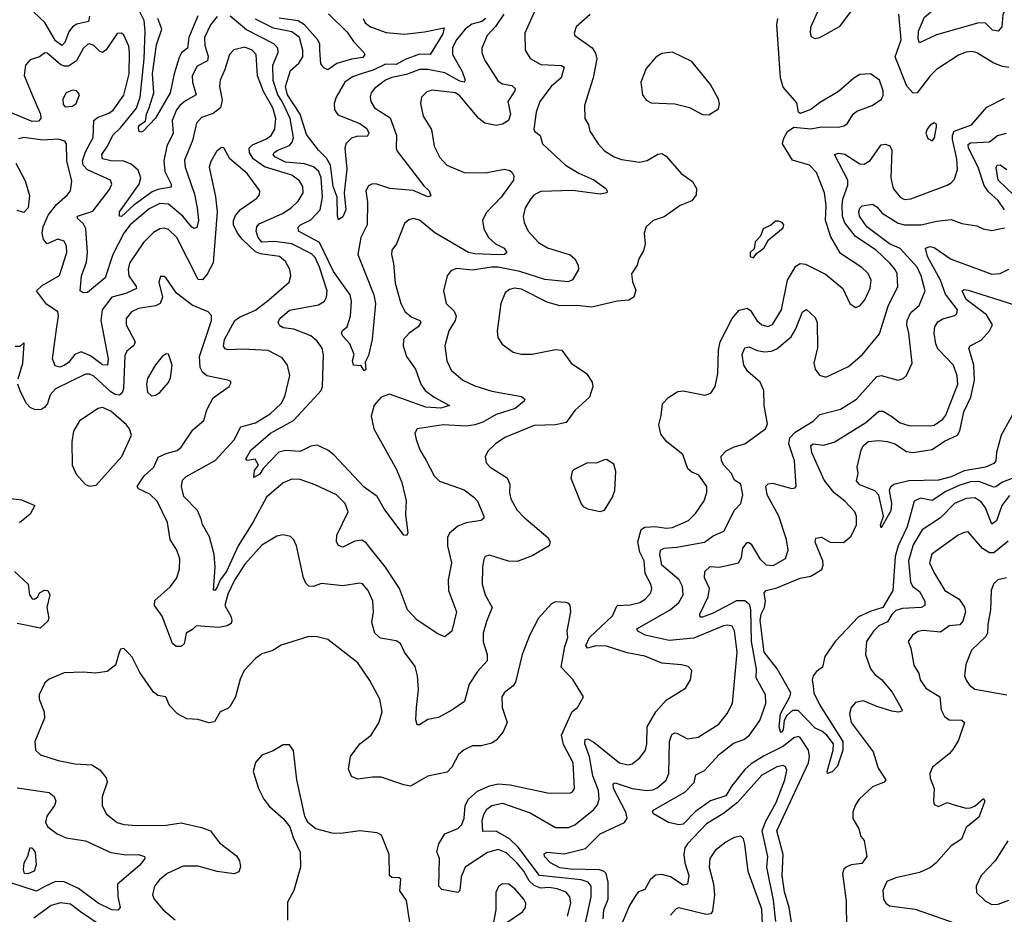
# Model space of a CAD drawing. Extents: x 1443846 to 1577407, y 839182 to 927291.
# Tile 462 of 535: x 1550346 to 1554974, y 905463 to 909669. Entities that reach past the tile are written whole.
import ezdxf

# ---------------------------------------------------------------- set-up
doc = ezdxf.new("R2010")
doc.units = 0

msp = doc.modelspace()

# ---------------------------------------------------------------- linework, layer by layer
at = {"layer": '0CON20XD'}
for points in [[(1554977.7, 909715), (1554968, 909692), (1554962.4, 909635), (1554945, 909615.8), (1554919.3, 909619.3), (1554885, 909651.9), (1554855, 909654.8), (1554655, 909597.8), (1554575, 909560.8), (1554568.6, 909578.6), (1554571.4, 909615), (1554598.5, 909681.5), (1554637.1, 909712.9), (1554680.4, 909765), (1554755, 909798.6), (1554799.1, 909855), (1554839.6, 909915), (1554860.2, 910005), (1554885.9, 910044.1), (1554925, 910062.6), (1554985, 910055.9)], [(1553026.8, 909693.2), (1552962, 909635), (1552952, 909605), (1552956.2, 909595), (1553037.2, 909537.2), (1553052.1, 909512.1), (1553058.5, 909485), (1553042.1, 909395), (1553000.5, 909265), (1553002.9, 909205), (1553019.2, 909175), (1553025.7, 909145), (1553064.7, 909084.7), (1553095, 909052.9), (1553140, 909025), (1553175, 909011.5), (1553258.7, 908998.7), (1553295, 909007.3), (1553345, 909036.7), (1553365, 909039.4), (1553385, 909026.9), (1553455.4, 908945.4), (1553508.9, 908908.9), (1553526.9, 908875), (1553525.6, 908845), (1553505, 908818.1), (1553450, 908795), (1553375, 908741.9), (1553323.3, 908725), (1553291.2, 908695), (1553282, 908665), (1553285.8, 908615), (1553278.3, 908581.7), (1553256.2, 908545), (1553249.2, 908515), (1553221.9, 908475), (1553227.3, 908437.3), (1553242.3, 908397.7), (1553232.5, 908365), (1553209.8, 908350.2), (1553155, 908345.4), (1553035, 908317.9), (1552965, 908326), (1552885, 908324.5), (1552825, 908340.9), (1552705, 908402.2), (1552672.6, 908407.4), (1552648.7, 908401.3), (1552628, 908385), (1552607.1, 908335), (1552590, 908205), (1552594.2, 908175), (1552613.2, 908143.2), (1552665, 908106), (1552705, 908095.8), (1552755, 908097.1), (1552865, 908117.8), (1552895, 908115.7), (1552937.5, 908055), (1553010.6, 908005), (1553037.1, 907965), (1553040.6, 907945), (1553025, 907894), (1552955, 907832), (1552915, 907775.7), (1552865, 907764.7), (1552765, 907760.8), (1552626, 907705), (1552582, 907675), (1552548.3, 907641.7), (1552534.3, 907615), (1552539.2, 907585), (1552558, 907565), (1552636.7, 907515), (1552650, 907485), (1552649.1, 907445), (1552655, 907416.2), (1552683.5, 907365), (1552715, 907330), (1552829.2, 907235), (1552839.2, 907215), (1552834.4, 907195.6), (1552755, 907148), (1552685, 907122.4), (1552644.2, 907124.2), (1552555, 907151.4), (1552534.4, 907145.6), (1552527, 907133), (1552521.9, 907095), (1552520.6, 907015), (1552533.3, 906965), (1552566.7, 906905), (1552539.9, 906840.1), (1552525.4, 906785), (1552524.7, 906744.7), (1552543.3, 906685), (1552543.8, 906655), (1552498.7, 906605), (1552459.2, 906545), (1552436.4, 906463.6), (1552377.8, 906422.2), (1552315, 906388.1), (1552265, 906379.2), (1552225, 906354), (1552215, 906353.8), (1552207.6, 906377.6), (1552211.5, 906435), (1552220.5, 906519.5), (1552215.8, 906585), (1552205, 906628.6), (1552155, 906696), (1552136.7, 906736.7), (1552115, 906748.9), (1552041.7, 906761.7), (1552015.5, 906785), (1552000.8, 906835), (1552009.1, 906885), (1552006.4, 906935), (1551984, 906985), (1551957.5, 907017.5), (1551945, 907020), (1551865, 907006.9), (1551765, 907018.8), (1551725, 907003.6), (1551705, 907005.6), (1551690.7, 907020.7), (1551680.9, 907045), (1551647.8, 907195), (1551635, 907223.8), (1551618.7, 907238.7), (1551585, 907247.1), (1551555, 907241.4), (1551485, 907198.9), (1551405, 907108.8), (1551356.5, 907033.5), (1551325, 906968.2), (1551310.8, 906915), (1551338.9, 906865), (1551343.8, 906845), (1551339.6, 906830.4), (1551320.7, 906819.3), (1551281.9, 906811.9), (1551175, 906818.9), (1551158.7, 906801.4), (1551128.7, 906785), (1551119.1, 906735), (1551105, 906722.5), (1551082.4, 906722.4), (1551065, 906735.8), (1551016.2, 906865), (1550979.4, 906915), (1550980.8, 906939.2), (1551055.4, 907005), (1551085.4, 907045), (1551097.9, 907087.9), (1551098.2, 907135), (1551085.5, 907175), (1551053.2, 907225), (1551040.4, 907305), (1550991.8, 907405), (1550958.6, 907438.6), (1550905, 907463.1), (1550898.5, 907475), (1550930.6, 907525), (1550977.1, 907565), (1550997.8, 907612.3), (1551035, 907630.3), (1551086.7, 907643.2), (1551105, 907658.6), (1551159.8, 907740.2), (1551212, 907785), (1551225.5, 907835), (1551255, 907890.8), (1551330, 907945), (1551339.3, 907960.7), (1551338, 907968), (1551323.8, 907973.8), (1551225, 907995.3), (1551205, 908011.2), (1551194.5, 908034.5), (1551191.6, 908085), (1551247.3, 908255), (1551247.8, 908277.8), (1551232, 908295), (1551157.3, 908327.3), (1551082.7, 908382.7), (1551035, 908454), (1551025, 908462), (1551008.3, 908461.7), (1550999.4, 908435), (1551017.1, 908365), (1551006.5, 908335), (1550985, 908324.3), (1550905, 908310.9), (1550872.2, 908295), (1550846.2, 908265), (1550846.2, 908235), (1550888.2, 908155), (1550882.8, 908137.2), (1550865, 908123.7), (1550849, 908111), (1550840.3, 908089.7), (1550834.8, 907935), (1550827.5, 907915), (1550815.5, 907904.5), (1550795, 907906.8), (1550775, 907919.5), (1550695, 907992.9), (1550675, 908002.5), (1550655, 908002.4), (1550515, 907933.9), (1550488.7, 907905), (1550476.8, 907865), (1550465, 907847.3), (1550445, 907835.3), (1550415, 907836.1), (1550395, 907845.3), (1550378.9, 907865), (1550349.3, 907919.3), (1550338.1, 907955)], [(1550673.8, 909685), (1550668.9, 909661.1), (1550615, 909647.6), (1550594.5, 909635.5), (1550577.6, 909612.4), (1550559, 909561), (1550545, 909547.9), (1550515, 909569.4), (1550465, 909655.3), (1550412.9, 909705)], [(1551275, 909684.7), (1551243.3, 909645), (1551215.3, 909585), (1551217, 909547), (1551232.4, 909497.6), (1551229, 909475), (1551179.7, 909450.3), (1551156.3, 909405), (1551157.8, 909375), (1551175.3, 909315), (1551125, 909288), (1551098.4, 909265), (1551083.5, 909245), (1551063.3, 909195), (1551067.5, 909135), (1551037.5, 909075), (1551023.4, 909005), (1551027.8, 908955), (1551057.9, 908895), (1551057.9, 908882.1), (1550995, 908871.1), (1550969.6, 908860.4), (1550882.9, 908797.1), (1550825, 908743.9), (1550815.6, 908745.6), (1550815, 908765.6), (1550907.9, 908895), (1550914.8, 908925), (1550902.3, 908962.3), (1550870.1, 908990.1), (1550835, 909003.7), (1550775, 909005.2), (1550735, 909015.6), (1550732.5, 909035), (1550759.6, 909075), (1550783.5, 909126.5), (1550819.6, 909160.4), (1550895, 909253.5), (1550912.3, 909305), (1550931.2, 909485), (1550935.8, 909615), (1550930.7, 909665), (1550906.7, 909715)], [(1551182.8, 909687.2), (1551140.6, 909585), (1551134.8, 909535.2), (1551107.2, 909512.8), (1551095, 909490.9), (1551071.5, 909415), (1551052.8, 909325), (1550985, 909206.7), (1550926.7, 909145), (1550915, 909140.7), (1550905.4, 909145.4), (1550904.8, 909165), (1550911.6, 909175), (1550937.9, 909192.1), (1550942.7, 909225), (1550955, 909253.9), (1550977, 909325), (1550970, 909415), (1550989.8, 909550.2), (1551014.8, 909625), (1550996, 909675)], [(1551655, 908693.8), (1551666.7, 908705), (1551715, 908727.8), (1551758.9, 908775), (1551769.4, 908835), (1551763.3, 908925), (1551752.5, 908955), (1551727, 908977), (1551685, 908991.1), (1551595, 908999.9), (1551545, 909024), (1551538.2, 909035), (1551542.7, 909045), (1551558.8, 909055), (1551615, 909077.2), (1551627, 909093), (1551632.8, 909115), (1551617.6, 909205), (1551580.6, 909285), (1551559.8, 909315), (1551537.3, 909382.7), (1551536.4, 909455), (1551561.6, 909515), (1551559.6, 909535), (1551540.4, 909555), (1551411.5, 909621.5), (1551335, 909685.7)], [(1551797, 909697), (1551885, 909610.6), (1551915.7, 909565.7), (1551964.2, 909515), (1551968.6, 909505), (1551959.2, 909490.8), (1551905, 909483.3), (1551836.7, 909463.3), (1551795, 909432.5), (1551775, 909443.3), (1551761.4, 909461.4), (1551757.5, 909525), (1551756.8, 909555), (1551746.2, 909576.2), (1551685.1, 909645.1), (1551654.4, 909664.4), (1551565, 909676.5)], [(1552622.4, 909695), (1552583.1, 909636.9), (1552542.7, 909595), (1552518.9, 909535), (1552518.9, 909515), (1552530.5, 909480.5), (1552595, 909380), (1552615, 909366.9), (1552659.5, 909359.5), (1552674.4, 909345), (1552673.8, 909335), (1552640.8, 909285), (1552652.5, 909225), (1552643.8, 909195), (1552615, 909177.1), (1552585, 909170.8), (1552533, 909183), (1552505, 909203.8), (1552415, 909311.4), (1552395, 909325.6), (1552285, 909337.3), (1552260.5, 909329.5), (1552234.3, 909305), (1552230, 909275), (1552242.1, 909215), (1552282, 909152), (1552294.5, 909075), (1552320.9, 909020.9)], [(1552773.8, 909725), (1552721.2, 909605), (1552721.5, 909525), (1552746.1, 909486.1), (1552795, 909458), (1552893.4, 909453.4), (1552905.4, 909445.4), (1552891.2, 909395), (1552843.8, 909355), (1552791.2, 909285), (1552773.8, 909235), (1552762.2, 909155), (1552765.7, 909145), (1552792.5, 909125), (1552802.9, 909085), (1552911.8, 908985), (1552975, 908947.9), (1553045, 908916.4), (1553100.6, 908875), (1553108.1, 908865), (1553106, 908855), (1553075, 908849.1), (1552945, 908865.7), (1552795, 908860.9), (1552765, 908845.4), (1552746.4, 908825), (1552721.5, 908785), (1552713.4, 908743.4), (1552718.1, 908715), (1552735.6, 908675), (1552785, 908621.1), (1552826.6, 908596.6), (1552933, 908563), (1552955.5, 908545), (1552970.6, 908515), (1552972.9, 908495), (1552944.6, 908445.4), (1552923.7, 908436.3), (1552815, 908448.3), (1552697.3, 908485), (1552594.8, 908505.2), (1552564.3, 908505.7), (1552475, 908491.1), (1552400.9, 908499.1)], [(1554264.8, 909725.2), (1554198.6, 909635), (1554105, 909583.5), (1554085, 909578.6), (1554068.5, 909588.5), (1554062.7, 909605), (1554065, 909633.3), (1554105.9, 909725)], [(1554995.6, 909444.4), (1554965, 909449.1), (1554924.7, 909464.7), (1554845, 909513.1), (1554825, 909518.9), (1554795, 909516.7), (1554758.3, 909501.7), (1554655.4, 909434.6), (1554625, 909404.3), (1554564.6, 909325.4), (1554545, 909323.6), (1554516.3, 909356.3), (1554461.1, 909495), (1554488.7, 909575), (1554478.8, 909695)], [(1551960, 909675), (1551970.4, 909655), (1551994.4, 909635), (1552068.5, 909608.5), (1552155, 909601.5), (1552248.2, 909611.8), (1552341.2, 909631.2), (1552335, 909602.5), (1552275.2, 909504.8), (1552225, 909506.7), (1552157.5, 909482.5), (1552115, 909459.1), (1552065, 909459.3), (1552008.1, 909431.9), (1551956.4, 909416.4), (1551910.2, 909399.8), (1551875, 909375.3), (1551833.7, 909305), (1551823.7, 909275), (1551825.4, 909245), (1551842.2, 909222.2), (1551945, 909180.2), (1551977.9, 909157.9), (1551987.1, 909135), (1551979.8, 909120.2), (1551935, 909120.8), (1551905, 909111.4), (1551878.6, 909085), (1551874.8, 909064.8), (1551883.5, 908966.5), (1551871.8, 908855), (1551878.4, 908775), (1551865, 908741.8), (1551845, 908728.6), (1551839.5, 908745), (1551837.9, 908835), (1551819, 908885), (1551807.7, 908985), (1551788, 909018), (1551750, 909055), (1551695, 909129.3), (1551663.8, 909225), (1551605.6, 909315), (1551596, 909355), (1551619.5, 909430.5), (1551658.4, 909465), (1551677.2, 909495), (1551677.6, 909525), (1551661.9, 909585), (1551625, 909612.4), (1551539.3, 909629.3), (1551455, 909670.9)], [(1552536.7, 909675), (1552519.1, 909660.9), (1552472.1, 909647.9), (1552440.3, 909625), (1552399.4, 909575), (1552381.1, 909538.9), (1552380.3, 909505), (1552426.4, 909425), (1552439.5, 909385), (1552435, 909376), (1552415, 909379.5), (1552345, 909418.4), (1552265, 909435.2), (1552225.2, 909435.2), (1552165, 909411.3), (1552095, 909398), (1552065, 909384.8), (1552013.2, 909345), (1551998.8, 909325), (1551993.9, 909306.1), (1551997.3, 909285), (1552014.5, 909255), (1552088, 909208), (1552116.7, 909125), (1552115.4, 909065), (1552120.6, 909050.6), (1552245, 908888.6), (1552271.2, 908865), (1552278.8, 908841.2), (1552265, 908836), (1552195.9, 908865.9), (1552085.6, 908875.6), (1552025, 908895.9), (1552005, 908896.9), (1551985, 908887.8), (1551973.1, 908865), (1551980.5, 908810.5), (1551980, 908705), (1551949.6, 908645), (1551935.3, 908565), (1552011.4, 908375), (1552018.6, 908335), (1552002.3, 908165), (1551985, 908090), (1551970.7, 908059.3), (1551972.5, 908025), (1551965, 908017.5), (1551951.2, 908041.2), (1551914.4, 908044.4), (1551910.6, 908065), (1551918.8, 908095), (1551897.8, 908145), (1551865, 908180.5), (1551859.2, 908195), (1551862.9, 908207.1), (1551885, 908224.4), (1551901.3, 908275), (1551905.6, 908345), (1551898.8, 908375), (1551821.3, 908485), (1551755, 908621.2), (1551657.3, 908675), (1551655, 908693.8)], [(1553522.5, 907347.5), (1553563.6, 907406.4), (1553575.5, 907445.5), (1553576.2, 907475), (1553538.2, 907528.2), (1553505, 907542.1), (1553487.2, 907557.2), (1553463.6, 907625), (1553387.5, 907685), (1553360.2, 907720.2), (1553350, 907765), (1553361.9, 907808.1), (1553367, 907863), (1553396.7, 907895), (1553438.9, 907921.1), (1553465, 907923.6), (1553566.1, 907903.9), (1553595, 907914), (1553615.6, 907945), (1553627.8, 908005), (1553631.1, 908115), (1553639.2, 908155), (1553695.3, 908265), (1553727.3, 908302.7), (1553765, 908312.2), (1553781.5, 908301.5), (1553810.4, 908255), (1553835, 908233.8), (1553863, 908227), (1553884.1, 908235.9), (1553926.4, 908305), (1553955.8, 908444.2), (1553995, 908510), (1554015, 908522.3), (1554039.5, 908519.5), (1554133.2, 908473.2), (1554215, 908405.8), (1554248, 908335), (1554275, 908315.8), (1554295, 908324.3), (1554318.7, 908351.3), (1554342.9, 908407.1), (1554348.5, 908445), (1554335, 908475.6), (1554305, 908504.4), (1554205, 908569.2), (1554158.8, 908648.8), (1554133.1, 908725), (1554136.7, 908795), (1554129.5, 908855), (1554090.9, 908950.9), (1554058, 908985), (1553978, 909008), (1553932.2, 909085), (1553938.1, 909111.9), (1553955, 909144), (1553985, 909164.2), (1554065, 909155.8), (1554115, 909165.8), (1554195, 909164.4), (1554220.5, 909169.5), (1554235, 909180), (1554264.3, 909225), (1554280.9, 909239.1), (1554353.8, 909265), (1554397.1, 909295), (1554405.4, 909314.6), (1554405.4, 909334.6), (1554386.9, 909385), (1554345, 909414.4), (1554295, 909410.8), (1554266.6, 909393.4), (1554195, 909331.2), (1554105, 909278.8), (1554065, 909246.7), (1554015, 909227.5), (1554007.5, 909235), (1553998.3, 909278.3), (1553935, 909352.5), (1553922.7, 909395), (1553904.4, 909645), (1553908.9, 909675)], [(1552320.9, 909020.9), (1552354.2, 908985), (1552435, 908951.3), (1552535, 908949.2), (1552625, 908966.9), (1552649.8, 908959.8), (1552660.3, 908950.3), (1552668.8, 908935), (1552667.5, 908915), (1552610, 908835), (1552538.8, 908761.2), (1552522.1, 908725), (1552527.5, 908685), (1552550, 908645), (1552581.9, 908615), (1552622.9, 908595), (1552635.7, 908574.3), (1552624.4, 908565.6), (1552596.3, 908563.7), (1552485, 908567.8), (1552455, 908574.2), (1552297.7, 908667.7), (1552225, 908727.3), (1552195, 908734.3), (1552175, 908727.5), (1552155, 908711.2), (1552116.9, 908615), (1552095.8, 908585), (1552093.1, 908565), (1552103.4, 908523.4), (1552110.5, 908430.5), (1552137.1, 908335), (1552158.2, 908295), (1552189.9, 908269.9), (1552226.9, 908255), (1552231.2, 908245), (1552219.1, 908225), (1552177.3, 908195), (1552150.9, 908165), (1552149.2, 908135), (1552163.9, 908085), (1552206.4, 908026.4), (1552232, 907955), (1552252.1, 907925), (1552293.8, 907893.8), (1552366, 907855), (1552325, 907842), (1552255, 907846.8), (1552085, 907907.8), (1552044.5, 907895), (1552012.8, 907857.2), (1551998.9, 907805), (1552010, 907745), (1552117.9, 907555), (1552143.1, 907493.1), (1552163, 907407), (1552159.4, 907345), (1552170.6, 907255), (1552165, 907244.2), (1552152, 907245), (1552060, 907370), (1552027, 907427), (1551965, 907471.5), (1551823.3, 907623.2), (1551795, 907645.5), (1551745, 907668.5), (1551715, 907664.7), (1551665, 907639.3), (1551595, 907643.5), (1551564.1, 907635.9), (1551490.4, 907559.6), (1551475, 907531.8), (1551446.7, 907516.7), (1551450.5, 907549.5), (1551469.2, 907575), (1551453.3, 907603.3), (1551415, 907597.1), (1551408.9, 907605), (1551432.7, 907645), (1551525, 907725.8), (1551633.8, 907785), (1551729.8, 907890.2), (1551762.7, 907925), (1551768.9, 907945), (1551774, 908094), (1551767.9, 908125), (1551745, 908157.3), (1551715, 908182.8), (1551635, 908213.9), (1551585, 908220), (1551569.3, 908229.3), (1551561.4, 908245), (1551568.6, 908265), (1551615, 908303.8), (1551751.2, 908328.8), (1551778.5, 908345), (1551788, 908365), (1551790.8, 908395), (1551755.5, 908505), (1551735, 908551.1), (1551717.7, 908567.7), (1551625, 908615.2), (1551543.5, 908626.5), (1551485, 908623.4), (1551467.4, 908645), (1551457.5, 908675), (1551460.4, 908695), (1551471.4, 908708.6), (1551581.7, 908758.3), (1551622.9, 908785), (1551655, 908815.4), (1551678.8, 908855), (1551676.9, 908885), (1551662.1, 908912.1), (1551625, 908938.2), (1551497.5, 908977.5), (1551444.3, 909014.3), (1551426, 909045), (1551425.3, 909065), (1551440.1, 909079.9), (1551503.4, 909106.6), (1551527.7, 909125), (1551545.3, 909155), (1551550.5, 909205), (1551536.3, 909255), (1551492.1, 909332.1), (1551463.5, 909405), (1551457.5, 909505), (1551439.6, 909525), (1551405, 909540.3), (1551352.2, 909527.8), (1551331.8, 909505), (1551310.6, 909435), (1551288, 909385), (1551285.9, 909355), (1551297.3, 909292.7), (1551290, 909255), (1551255, 909228.5), (1551201.3, 909208.7), (1551176.8, 909183.2), (1551158.5, 909101.5), (1551121.5, 909008.5), (1551123.5, 908975), (1551135.3, 908945), (1551168, 908848), (1551180.7, 908785), (1551186.7, 908725), (1551178, 908692), (1551165, 908687.1), (1551155, 908693.8), (1551113, 908745), (1551045, 908802.5), (1551005, 908804.8), (1550955, 908779.8), (1550865.9, 908705), (1550835, 908665.9), (1550784.6, 908565.4), (1550747.5, 908455), (1550665, 908387), (1550645, 908385.3), (1550630, 908395), (1550636.1, 908465), (1550660.6, 908529.4), (1550665.6, 908575), (1550657.6, 908685), (1550645, 908711.2), (1550617.8, 908735), (1550618.1, 908745), (1550690.4, 908769.6), (1550769, 908871), (1550780, 908895), (1550773.1, 908915), (1550665, 908962.9), (1550645.2, 908985), (1550640.6, 909005), (1550655, 909048.5), (1550691.5, 909115), (1550695.3, 909195), (1550711.2, 909208.8), (1550765, 909229.5), (1550785, 909243.4), (1550835.5, 909314.5), (1550860.6, 909415), (1550861.7, 909515), (1550858.4, 909545), (1550835, 909596.7), (1550825, 909606), (1550805, 909604), (1550752.1, 909527.9), (1550735, 909515.4), (1550721, 909521), (1550695, 909548), (1550675, 909555.4), (1550665, 909552.7), (1550645, 909533.3), (1550612.5, 909475), (1550575, 909451.2), (1550555, 909451), (1550538.7, 909458.7), (1550475, 909512.3), (1550465, 909513.3), (1550439.4, 909495), (1550395, 909480.6), (1550373.3, 909455), (1550366.7, 909406.7), (1550404.1, 909315), (1550444.3, 909225), (1550445.3, 909205), (1550435, 909192.2), (1550405, 909191.1), (1550295, 909235.6)], [(1553585, 909221.2), (1553630.5, 909249.5), (1553635.9, 909274.1), (1553630, 909295), (1553592.5, 909365), (1553505, 909472), (1553415, 909516), (1553365, 909510.8), (1553336.8, 909493.2), (1553290.3, 909439.7), (1553266, 909375), (1553274.2, 909315), (1553290.3, 909290.3), (1553315, 909277.5), (1553425, 909273.8), (1553495, 909256.2), (1553555, 909224), (1553585, 909221.2)], [(1550559.3, 909259.3), (1550595, 909262.5), (1550612, 909275), (1550627.8, 909315), (1550615, 909334.2), (1550595, 909338.2), (1550564.3, 909325), (1550549.2, 909295), (1550550.8, 909270.8), (1550559.3, 909259.3)], [(1553088.1, 905441.9), (1553092.4, 905485), (1553111.6, 905535), (1553111.5, 905615), (1553102.8, 905655), (1553093.6, 905665), (1553071.9, 905671.9), (1552935, 905674.9), (1552885, 905682.2), (1552841.2, 905705), (1552812.5, 905735), (1552812.1, 905747.9), (1552825, 905755.7), (1552905, 905747.2), (1553005, 905773.4), (1553075, 905842), (1553188.5, 905895), (1553201.5, 905915), (1553195, 905942.9), (1553137.8, 906055), (1553135, 906077.1), (1553145, 906080.9), (1553225.2, 906055.2), (1553294.7, 906045.3), (1553322, 906048), (1553342.1, 906057.9), (1553385, 906093.5), (1553397.5, 906125), (1553400.8, 906275), (1553412, 906308), (1553425, 906316.5), (1553435, 906314.5), (1553485, 906287.9), (1553535, 906295.6), (1553632.3, 906357.7), (1553672.1, 906407.9), (1553697.3, 906455), (1553719.2, 906695), (1553705.8, 906795.7), (1553695, 906817.8), (1553675, 906823.1), (1553655, 906818.8), (1553515, 906761.2), (1553399.2, 906750.9), (1553285.6, 906775), (1553252, 906795), (1553247.5, 906805), (1553403.8, 906895), (1553445, 906929.1), (1553464.7, 906965), (1553461.6, 907005), (1553445.3, 907035), (1553364.7, 907105), (1553355.3, 907154.7), (1553358.8, 907175), (1553375, 907184.6), (1553435, 907189), (1553565, 907212.5), (1553605, 907243.1), (1553655.8, 907265), (1553706.5, 907363.5), (1553736.5, 907395), (1553745.3, 907435), (1553735.4, 907485), (1553706.1, 907505), (1553691.3, 907535), (1553656, 907575), (1553645.4, 907595), (1553643.3, 907616.7), (1553667.2, 907642.8), (1553705, 907661.2), (1553754.2, 907675), (1553829.8, 907730.2), (1553851.4, 907745), (1553860.8, 907769.2), (1553844.8, 907855), (1553844.6, 907925), (1553827, 907965), (1553768.8, 908015), (1553750.3, 908045), (1553741.8, 908095), (1553755, 908125.6), (1553775, 908131.8), (1553813.3, 908113.3), (1553847.5, 908107.5), (1553879.8, 908110.2), (1553905, 908121.3), (1553971.9, 908178.1), (1553993.5, 908215), (1554025, 908296), (1554045, 908307.1), (1554085, 908268.9), (1554095.3, 908245), (1554096, 908126), (1554079.1, 908055), (1554085, 908026), (1554105, 907997.5), (1554135, 907988.6), (1554241.1, 908038.9), (1554306.7, 908093.3), (1554387.8, 908192.2), (1554427.7, 908322.3), (1554473.9, 908415), (1554470, 908475), (1554461.5, 908495), (1554436, 908525), (1554371.8, 908585), (1554275, 908649.6), (1554224.1, 908714.1), (1554214.2, 908745), (1554212.2, 908797.8), (1554215.5, 908825), (1554238.8, 908891.2), (1554238.6, 908915), (1554176, 909035), (1554195, 909041.8), (1554225, 909037.1), (1554295, 908991.6), (1554315, 908989.3), (1554342.9, 909007.1), (1554395, 909080.8), (1554415, 909083.1), (1554436, 909076), (1554445.4, 909055.4), (1554440.9, 908925), (1554451.5, 908875), (1554484.4, 908835), (1554505, 908823.8), (1554535, 908826.1), (1554705, 908891.5), (1554725, 908901.9), (1554740.4, 908919.6), (1554754.7, 908965.3), (1554750.4, 909015), (1554730.6, 909105), (1554730.6, 909125), (1554739, 909145), (1554820, 909175), (1554892.1, 909257.9), (1554975, 909300)], [(1554635, 909100), (1554646.4, 909113.6), (1554655.5, 909165), (1554655, 909177.5), (1554645, 909183.8), (1554625, 909173.8), (1554610.8, 909155), (1554605.8, 909135), (1554615, 909110), (1554635, 909100)], [(1554975, 908774.4), (1554945, 908818.2), (1554899.4, 908859.4), (1554879.8, 908889.8), (1554851.3, 908975), (1554806.2, 909065), (1554805, 909082), (1554815, 909090.8), (1554905, 909095.4), (1554941.9, 909125), (1554985, 909134.8)], [(1552400.9, 908499.1), (1552375, 908489.2), (1552355.7, 908465), (1552338.1, 908395), (1552350, 908335), (1552388.7, 908298.7), (1552397.5, 908275), (1552393.1, 908255), (1552363.5, 908206.5), (1552344.5, 908135), (1552353.3, 908065), (1552375, 908022), (1552428.6, 907975), (1552485, 907947.9), (1552565, 907921.9), (1552705, 907898), (1552720, 907885), (1552718, 907875), (1552675, 907841.8), (1552585, 907813.1), (1552522.5, 907777.5), (1552485, 907763.6), (1552445, 907757.3), (1552335.9, 907764.1), (1552213.8, 907745), (1552204.2, 907725.8), (1552210, 907695), (1552227.4, 907647.4), (1552256.9, 907596.9), (1552293.6, 907525), (1552318.8, 907498.8), (1552435, 907458.7), (1552480.9, 907425), (1552497.8, 907405), (1552527.5, 907335), (1552528, 907325), (1552515.5, 907314.5), (1552445, 907303.5), (1552405, 907287.3), (1552367.1, 907255), (1552357.1, 907235), (1552357.2, 907195), (1552375.3, 907115), (1552360.9, 907035), (1552361.2, 906985), (1552398.9, 906885), (1552376.7, 906795), (1552345, 906767.5), (1552311.3, 906781.3), (1552215, 906845.7), (1552168.2, 906895), (1552131.3, 906995), (1552064.8, 907095), (1552001.7, 907175), (1551975, 907210), (1551955, 907222.5), (1551921.8, 907218.2), (1551865, 907188.9), (1551845, 907197.5), (1551834.5, 907215), (1551837.3, 907245), (1551890.8, 907355), (1551875.4, 907395), (1551835, 907434.5), (1551735, 907482.2), (1551665, 907507.5), (1551625, 907509.6), (1551585, 907491.8), (1551506.7, 907425), (1551442.4, 907305), (1551372.8, 907195), (1551318.7, 907075), (1551288.3, 907035), (1551275, 907000.9), (1551265, 906986.9), (1551256.7, 906986.7), (1551264.3, 907095), (1551260, 907155), (1551238.3, 907238.3), (1551205.6, 907295.6), (1551198.6, 907321.4), (1551181.7, 907361.7), (1551117.9, 907427.9), (1551106.2, 907475), (1551111.1, 907505), (1551128.9, 907521.1), (1551265, 907596.4), (1551355, 907694.5), (1551385, 907754.6), (1551455, 907774.2), (1551523.6, 907816.4), (1551574.6, 907865), (1551592.6, 907897.4), (1551616.2, 907996.2), (1551604.7, 908044.7), (1551579.5, 908079.5), (1551514.1, 908114.1), (1551395, 908120.5), (1551326.2, 908116.2), (1551311.2, 908121.2), (1551303.4, 908133.4), (1551309.3, 908165), (1551358, 908255), (1551379.4, 908270.6), (1551455, 908303.2), (1551517.6, 908352.4), (1551612.5, 908435), (1551620.9, 908465), (1551616.4, 908495), (1551595, 908532.2), (1551566.9, 908555), (1551477.7, 908567.7), (1551455, 908577.3), (1551392.9, 908635), (1551369.6, 908665), (1551351.8, 908705), (1551351.8, 908725), (1551361.2, 908748.8), (1551383.8, 908776.2), (1551460.5, 908829.5), (1551473.1, 908845), (1551475.5, 908865), (1551415, 908946.2), (1551333.5, 909015), (1551305, 909066.2), (1551295, 909068.8), (1551271.1, 909048.9), (1551245, 909002), (1551237.5, 908975), (1551266.4, 908836.4), (1551273.9, 908765), (1551254.8, 908525.2), (1551226.7, 908473.3), (1551205, 908445.6), (1551185, 908446.9), (1551085, 908645.4), (1551045, 908682.5), (1551025, 908688.9), (1551005, 908686.2), (1550975, 908668.8), (1550928.6, 908621.4), (1550862.9, 908525), (1550855.3, 908495), (1550859.7, 908465), (1550893.9, 908415), (1550894.5, 908405), (1550845, 908381.9), (1550779.1, 908365), (1550734.3, 908305), (1550727.2, 908255), (1550762.1, 908075), (1550758.6, 908045), (1550735, 908046.8), (1550678.5, 908088.5), (1550635, 908107), (1550605.3, 908095), (1550575, 908057.8), (1550555, 908042.9), (1550535, 908036.2), (1550512.4, 908042.4), (1550500.8, 908075), (1550520, 908225), (1550528.1, 908275), (1550525.3, 908295), (1550471.5, 908331.5), (1550424.6, 908395), (1550451.1, 908418.9), (1550533.8, 908466.2), (1550567.1, 908575), (1550566.4, 908605), (1550555, 908628.1), (1550525, 908636.9), (1550475, 908614.6), (1550457.5, 908635), (1550451.3, 908665), (1550456.4, 908695), (1550480.1, 908749.9), (1550519.7, 908800.3), (1550571.4, 908845), (1550585.6, 908865), (1550590.9, 908909.1), (1550568.4, 909005), (1550566.1, 909086.1), (1550558, 909098), (1550526.7, 909106.7), (1550455, 909102.4), (1550365.4, 909114.6), (1550340.5, 909109.5)], [(1550328.4, 908995), (1550371.1, 908911.1), (1550391.9, 908841.9), (1550386.5, 908785), (1550365, 908761.9), (1550335, 908771.9)], [(1555017.1, 908845), (1554944.6, 908914.6), (1554935.5, 908974.5), (1554940, 908985), (1554955, 908986.9), (1554985.8, 908965)], [(1553975.9, 905415.9), (1553962.4, 905495), (1553940.7, 905569.3), (1553930.1, 905645), (1553935.1, 905745), (1553904.8, 905855), (1554053.6, 906175), (1554058.4, 906205), (1554053.3, 906235), (1554015, 906294.1), (1554005, 906299.3), (1553985, 906293.6), (1553936.7, 906253.3), (1553845, 906208.1), (1553785, 906170.9), (1553755, 906143.3), (1553693.1, 906066.9), (1553665, 906020.3), (1553593.6, 905996.4), (1553523.1, 905946.9), (1553465, 905887.4), (1553443.7, 905883.7), (1553395, 905894.5), (1553325.5, 905935), (1553320.7, 905945), (1553327.5, 905955), (1553472, 906038), (1553516.6, 906083.4), (1553525, 906118.6), (1553565, 906138.9), (1553635, 906216.8), (1553701.6, 906268.4), (1553750, 906285), (1553776.5, 906305), (1553824.7, 906375), (1553853.4, 906455), (1553851.3, 906495), (1553808.2, 906575), (1553810, 906615), (1553785.2, 906745.2), (1553783.4, 906895), (1553778.2, 906918.2), (1553755, 906936.9), (1553715, 906937.5), (1553605, 906878.4), (1553555, 906859.6), (1553545, 906860.8), (1553542.9, 906875), (1553582.5, 906955), (1553588.4, 906995), (1553564.4, 907045), (1553566, 907075), (1553592.2, 907097.8), (1553635, 907095.6), (1553724.3, 907115.7), (1553739.3, 907140.7), (1553744.7, 907185), (1553765, 907210.5), (1553775, 907211.5), (1553784, 907204), (1553825, 907134.4), (1553855, 907105.5), (1553887.4, 907102.6), (1553945, 907136), (1553957.9, 907175), (1553950.7, 907225), (1553914.3, 907335), (1553860, 907435), (1553853.6, 907476.4), (1553863.5, 907486.5), (1553885, 907490.6), (1553975, 907464.4), (1553991.7, 907468.3), (1553996.2, 907475), (1553988.2, 907595), (1553961.4, 907675), (1553966.7, 907703.3), (1553990.6, 907729.4), (1554075, 907781.8), (1554106.5, 907813.5), (1554205, 907837.5), (1554280, 907885), (1554375, 907992.1), (1554395, 907996.1), (1554475, 907974.4), (1554498.3, 907981.7), (1554515, 907996.2), (1554541.1, 908055), (1554525.9, 908195), (1554515.3, 908235), (1554516.9, 908255), (1554535, 908292.1), (1554574.3, 908325.7), (1554601.6, 908395), (1554584.1, 908465), (1554564.8, 908505), (1554485, 908594), (1554435, 908615.2), (1554327.9, 908695), (1554294, 908745), (1554290.2, 908765), (1554295, 908783.1), (1554306.4, 908793.6), (1554355, 908801.1), (1554375, 908788.9), (1554399.4, 908759.4), (1554475, 908712.1), (1554505, 908704.4), (1554584, 908704), (1554655, 908722.5), (1554725, 908729.3), (1554775, 908710.8), (1554845, 908699.6), (1554875.3, 908685.3), (1554915, 908678.5), (1554975, 908690)], [(1553795, 908550), (1553810, 908570), (1553843.3, 908595), (1553866.1, 908633.9), (1553935, 908690), (1553937.5, 908705), (1553930, 908715), (1553915, 908722.5), (1553898.3, 908721.7), (1553877, 908703), (1553840, 908685), (1553828.3, 908651.7), (1553802.5, 908625), (1553798.3, 908591.7), (1553780, 908575), (1553780, 908555), (1553795, 908550)], [(1553846.8, 906905), (1553851.9, 906935), (1553845.9, 906974.1), (1553854.2, 906985.8), (1553905, 906998.5), (1554015, 907043.4), (1554065, 907053.6), (1554116, 907085), (1554122.6, 907105), (1554120.8, 907125), (1554085, 907213.3), (1554088.8, 907231.2), (1554115, 907235.6), (1554155, 907212.2), (1554218.5, 907211.5), (1554255, 907241.4), (1554279.5, 907295), (1554279.2, 907335), (1554271.2, 907355), (1554223.9, 907405), (1554175.2, 907445.2), (1554128.1, 907505), (1554069, 907635), (1554065, 907666.9), (1554075, 907675.4), (1554125, 907668.5), (1554175, 907682.7), (1554322.9, 907775), (1554385, 907828.8), (1554405, 907828), (1554445, 907802.8), (1554485, 907774.1), (1554525, 907761.5), (1554625, 907758.9), (1554645, 907763.3), (1554685, 907791.5), (1554699.8, 907810.2), (1554755.7, 907955), (1554753.3, 907995), (1554735.9, 908045), (1554661.4, 908121.4), (1554651.9, 908145), (1554644.7, 908195), (1554648.2, 908225), (1554661.5, 908248.5), (1554685, 908263.3), (1554740.9, 908279.1), (1554751.5, 908288.5), (1554753.5, 908305), (1554697.9, 908377.9), (1554673.8, 908445), (1554613.2, 908555), (1554604, 908595), (1554625, 908602.3), (1554645, 908598.5), (1554725, 908543.5), (1554915, 908473.3), (1554954.5, 908475.5), (1554995.9, 908495.9)], [(1555021.9, 907828.1), (1554959.8, 907715), (1554937.5, 907635), (1554934.2, 907595), (1554925, 907583.1), (1554885, 907564.8), (1554785, 907548.2), (1554725, 907519.9), (1554665, 907503.5), (1554525, 907500.8), (1554455, 907484.2), (1554439, 907471), (1554433.3, 907455), (1554443.3, 907395), (1554440.4, 907359.6), (1554395, 907280), (1554392.9, 907295), (1554405.7, 907334.3), (1554383.8, 907433.8), (1554365, 907454.2), (1554295, 907482.9), (1554279.3, 907500.7), (1554288, 907535), (1554282, 907565), (1554300.8, 907645), (1554311.4, 907665), (1554335, 907685.4), (1554385, 907690), (1554425, 907686.1), (1554459.4, 907675), (1554515, 907639.4), (1554545, 907634.7), (1554635, 907648.8), (1554693.1, 907686.9), (1554754, 907716), (1554764.4, 907735.6), (1554783.6, 907825), (1554816.9, 907895), (1554833.8, 907975), (1554831, 908045), (1554806.7, 908125), (1554813.9, 908136.1), (1554865, 908162.5), (1554905, 908205.5), (1554918.4, 908235), (1554890.9, 908280.9), (1554795, 908353.1), (1554776.2, 908395), (1554785, 908400.8), (1554805, 908397.3), (1554958.5, 908348.5), (1555105, 908302.3)], [(1550339.5, 907980.5), (1550361.4, 908055), (1550367.5, 908145), (1550365, 908150), (1550346.7, 908133.3), (1550325, 908133.3)], [(1550965, 907901.2), (1550985, 907903.8), (1551005, 907916.7), (1551045, 907963.8), (1551055.6, 907985), (1551062.5, 908045), (1551045, 908096.7), (1551035, 908098.8), (1551016.2, 908085), (1550985, 908046.2), (1550947.6, 907982.4), (1550942.5, 907955), (1550947.3, 907917.3), (1550965, 907901.2)], [(1550675, 907476.2), (1550705, 907481.2), (1550825.6, 907615), (1550871.9, 907715), (1550862.5, 907745), (1550847.8, 907765), (1550775, 907829.3), (1550735, 907845.9), (1550715, 907841.5), (1550626.9, 907783.1), (1550599.4, 907735), (1550590.6, 907685), (1550592.9, 907575), (1550611.7, 907531.7), (1550655, 907483.8), (1550675, 907476.2)], [(1553075, 907356.2), (1553095, 907362.5), (1553132.5, 907425), (1553143.3, 907455), (1553147.5, 907545), (1553138.8, 907578.8), (1553105, 907601.2), (1553095, 907600), (1553055, 907583.8), (1553015, 907585.8), (1552952.5, 907555), (1552943.3, 907545), (1552937, 907513), (1552985, 907393.3), (1552995, 907380), (1553015, 907370), (1553075, 907356.2)], [(1555018.5, 907515), (1554965, 907495.2), (1554935, 907473.5), (1554925, 907470.7), (1554855, 907497.2), (1554816, 907496), (1554765, 907481), (1554699.2, 907450.8), (1554635, 907408.8), (1554580.8, 907419.2), (1554550.5, 907405), (1554518.3, 907285), (1554475.4, 907195), (1554460.6, 907145), (1554450.5, 906985), (1554402.5, 906905), (1554343, 906887), (1554288.2, 906861.8), (1554179.6, 906745), (1554130.9, 906675), (1554119.2, 906625), (1554090.8, 906605), (1554075.6, 906585), (1554071.1, 906565), (1554075.4, 906535.4), (1554079.5, 906505), (1554106.8, 906446.8), (1554214.7, 906275), (1554214.6, 906235.4), (1554189.8, 906160.2), (1554165, 906133.6), (1554143.8, 906125), (1554140.9, 906135), (1554170, 906235), (1554172, 906265), (1554140, 906305), (1554116, 906325), (1554085, 906338.1), (1554005, 906420.7), (1553978.9, 906421.1), (1553952.2, 906397.8), (1553939.4, 906375), (1553935, 906330), (1553925, 906318.6), (1553922, 906322), (1553916.1, 906345), (1553922.3, 906405), (1553965.8, 906485), (1553971, 906505), (1553907.2, 906617.2), (1553844.8, 906695.2), (1553826.9, 906845), (1553832.1, 906875), (1553846.8, 906905)], [(1550253.7, 907423.7), (1550355, 907411.4), (1550416.7, 907385), (1550396, 907345), (1550345, 907304.4)], [(1554998.1, 907431.9), (1554963, 907385), (1554937.3, 907312.7), (1554915, 907296.7), (1554885, 907373.6), (1554865, 907402.7), (1554835, 907420.5), (1554795, 907418.8), (1554739.6, 907395), (1554673.5, 907326.5), (1554588.6, 907271.4), (1554545, 907199.5), (1554524.5, 907125), (1554534, 907025), (1554544.5, 907004.5), (1554575, 906981.1), (1554600.8, 906935), (1554600.6, 906915), (1554584.1, 906905.9), (1554495, 906900.9), (1554465, 906891.3), (1554445, 906872.1), (1554425, 906838.6), (1554385, 906818.8), (1554359.2, 906795), (1554326.2, 906745), (1554322.1, 906685), (1554345, 906617.1), (1554365, 906590.5), (1554397.2, 906567.3), (1554447, 906507), (1554494.2, 906425), (1554492.3, 906417.7), (1554475, 906412.9), (1554445, 906418.9), (1554375, 906440), (1554312.6, 906467.4), (1554275, 906459.5), (1554254, 906436), (1554246.8, 906405), (1554255, 906364.3), (1554357.3, 906227.3), (1554380.5, 906150.5), (1554417.8, 906095), (1554409.2, 906085), (1554355, 906062), (1554292.6, 906005), (1554275, 905977.9), (1554262.7, 905945), (1554262.9, 905912.9), (1554290.8, 905865), (1554299.3, 905829.3), (1554315, 905810), (1554327.8, 905735), (1554305, 905702.4), (1554255, 905696.2), (1554231.4, 905685), (1554220.5, 905675), (1554213.2, 905655), (1554231.5, 905525), (1554233.2, 905393.2)], [(1553004.3, 905415.7), (1553032.4, 905545), (1553032.2, 905595), (1553017.9, 905615), (1552985.9, 905625.9), (1552790, 905645), (1552689.4, 905779.4), (1552648.4, 905818.4), (1552585, 905853.6), (1552523, 905853), (1552520.6, 905905), (1552527.6, 905932.4), (1552542.6, 905957.4), (1552564.6, 905975), (1552615, 905986.5), (1552745, 905940.7), (1552865, 905871.8), (1552925, 905871.5), (1552955, 905883.8), (1553044.8, 905955.2), (1553061.6, 905978.4), (1553069.8, 906005), (1553067, 906045), (1553039.4, 906115), (1553024.3, 906204.3), (1553002.8, 906265), (1553004.4, 906285), (1553015, 906287.9), (1553045, 906272.8), (1553165, 906174.8), (1553205, 906165.4), (1553225, 906170.5), (1553261, 906199), (1553287.7, 906235), (1553294.1, 906265), (1553295.3, 906345), (1553336.2, 906415), (1553385, 906469.5), (1553455, 906513.1), (1553475, 906526.2), (1553498.6, 906565), (1553505, 906610), (1553488.1, 906628.1), (1553456.5, 906636.5), (1553365, 906644.6), (1553285, 906677.1), (1553202.1, 906692.1), (1553105, 906724.3), (1553054.8, 906725.2), (1553015, 906714.3), (1553007, 906727), (1553024.2, 906765), (1553133.3, 906866.7), (1553155.2, 906914.8), (1553215, 906918.8), (1553260.3, 906929.8), (1553285.6, 906945), (1553312.5, 906975), (1553316.9, 906995), (1553313.2, 907015), (1553286.2, 907066.2), (1553281.7, 907125), (1553260.4, 907165), (1553251.2, 907215), (1553267.3, 907272.7), (1553285, 907282.5), (1553335, 907286.2), (1553385, 907278.8), (1553415, 907281.9), (1553489.4, 907315), (1553522.5, 907347.5)], [(1554992.1, 907217.9), (1554925, 907162.6), (1554905, 907163.3), (1554872.3, 907182.3), (1554805, 907260.8), (1554785, 907258.9), (1554757.1, 907245), (1554634, 907156), (1554622.2, 907115), (1554645, 907068.9), (1554694.5, 906985), (1554761.5, 906945), (1554787.4, 906907.4), (1554791.9, 906885), (1554779.3, 906840.7), (1554765, 906824.7), (1554715, 906819.2), (1554675, 906790), (1554595, 906797.9), (1554567.2, 906792.8), (1554542, 906775), (1554522, 906745), (1554534.3, 906715), (1554549.1, 906635), (1554571.9, 906595), (1554578.8, 906565), (1554605, 906525.6), (1554671.8, 906485), (1554677.9, 906425), (1554693.5, 906393.5), (1554715, 906377.9), (1554775, 906376.1), (1554786.9, 906365), (1554758.5, 906281.5), (1554732.2, 906237.8), (1554715, 906217.5), (1554636.7, 906155), (1554624.2, 906125.8), (1554625, 906102.5), (1554644.2, 906055), (1554640.8, 905995), (1554645, 905980), (1554665, 905970.6), (1554705, 905988.5), (1554743.1, 905976.9), (1554795, 905962.5), (1554815, 905963.1), (1554836.7, 905973.3), (1554877, 906007), (1554882.5, 905995), (1554855, 905920), (1554795, 905870.8), (1554773.3, 905816.7), (1554724.3, 905785), (1554654.4, 905705), (1554627.1, 905682.9), (1554575, 905660.4), (1554465, 905635.4), (1554422.2, 905617.8), (1554402.7, 905575), (1554407.1, 905535), (1554418, 905515), (1554435, 905502.9), (1554555, 905486.7), (1554905, 905365.8)], [(1550321.2, 907075), (1550386.2, 907015), (1550392, 906965), (1550405, 906945.6), (1550416.2, 906945), (1550432, 906955), (1550440, 906975), (1550462.2, 906987.8), (1550478.8, 906985), (1550487.5, 906965), (1550473.5, 906905), (1550483.1, 906855), (1550478.8, 906841.2), (1550441.7, 906808.3), (1550335, 906830)], [(1554985, 907045.6), (1554943.8, 907036.2), (1554922.9, 907015), (1554912.2, 906985), (1554909.6, 906895), (1554896, 906825), (1554895.9, 906785), (1554885, 906767.1), (1554820, 906705), (1554792.6, 906637.4), (1554787.3, 906585), (1554795, 906564), (1554810.2, 906540.2), (1554835, 906522.2), (1554985.4, 906495.4)], [(1552921.8, 905455), (1552936.7, 905515), (1552932.1, 905545), (1552915, 905566.6), (1552872.6, 905582.6), (1552835, 905588.8), (1552795, 905586.8), (1552765, 905598.1), (1552740.6, 905620.6), (1552715, 905666.7), (1552685, 905704.3), (1552635, 905752), (1552595, 905768.7), (1552545, 905753.6), (1552439.6, 905685), (1552421.1, 905638.9), (1552414.5, 905575.5), (1552405, 905565.8), (1552330.5, 905580.5), (1552316.5, 905595), (1552320, 905725), (1552307.4, 905757.4), (1552316.5, 905795), (1552345, 905841.8), (1552405, 905866), (1552424.7, 905885), (1552435.2, 905915), (1552440.3, 905975), (1552455.9, 906004.1), (1552498, 906042), (1552555, 906067.5), (1552595, 906076.1), (1552651.5, 906071.5), (1552835, 906032.9), (1552935, 906034.3), (1552945, 906038.8), (1552953.8, 906055), (1552947.1, 906175), (1552901.9, 906261.9), (1552892.9, 906305), (1552943.1, 906416.9), (1552967.5, 906435), (1552996.2, 906485), (1552946.6, 906566.6), (1552890.5, 906625), (1552908.2, 906721.8), (1552922.5, 906765), (1552920, 906795), (1552936, 906885), (1552933.3, 906915), (1552927.5, 906925), (1552915, 906928.8), (1552865, 906932.5), (1552846.4, 906923.6), (1552785, 906856.2), (1552743.3, 906776.7), (1552708.5, 906685), (1552676, 906554), (1552665, 906538.1), (1552625, 906505.8), (1552613.1, 906485), (1552614.5, 906435), (1552637.1, 906365), (1552619, 906321), (1552585, 906281.5), (1552565, 906267.5), (1552515, 906255.6), (1552475, 906255.6), (1552435, 906236.9), (1552409.2, 906215), (1552378, 906155), (1552355, 906132.2), (1552265, 906111.9), (1552183.6, 906066.4), (1552151.5, 906071.5), (1552045, 906107.3), (1552005, 906108.2), (1551935, 906098), (1551905, 906111.2), (1551891.4, 906145), (1551901.4, 906205), (1551944.3, 906265), (1551998.1, 906305), (1552035, 906363.8), (1552049.2, 906415), (1552038.8, 906475), (1551992.1, 906562.1), (1551935.4, 906645.4), (1551795, 906754.4), (1551745, 906767.8), (1551705, 906768.9), (1551575, 906727.8), (1551536.6, 906703.4), (1551485, 906687.5), (1551455, 906665.6), (1551401.2, 906608.8), (1551381.7, 906568.3), (1551360.9, 906485), (1551335, 906441.4), (1551325, 906431.1), (1551288, 906415), (1551262.2, 906367.8), (1551235, 906363.3), (1551185, 906378.5), (1551132.3, 906382.3), (1551087.5, 906405), (1551050, 906445), (1551032.5, 906485), (1550995, 906491.2), (1550975, 906507.5), (1550910.3, 906600.3), (1550875, 906672.5), (1550859.3, 906689.3), (1550835, 906712.5), (1550820.7, 906709.3), (1550813.3, 906693.3), (1550796.7, 906635), (1550757.5, 906605), (1550703, 906597), (1550645, 906602.2), (1550555, 906598.1), (1550485, 906569.2), (1550465, 906551.2), (1550437.5, 906495), (1550438, 906475), (1550461.1, 906415), (1550463.5, 906385), (1550417.8, 906275), (1550420.8, 906235), (1550443.7, 906213.7), (1550526.7, 906186.7), (1550605, 906171.1), (1550685, 906165.6), (1550722.8, 906142.8), (1550752.9, 906105), (1550757.8, 906085), (1550733.1, 906015), (1550734.2, 905975), (1550752, 905935), (1550804, 905895), (1550835, 905886.2), (1550895, 905881.5), (1551035, 905881.8), (1551105, 905892.7), (1551200.8, 905870.8), (1551243.1, 905855), (1551285, 905799.1), (1551365, 905738), (1551379.2, 905715), (1551383.6, 905686.4), (1551376.8, 905663.2), (1551355, 905652.9), (1551274.6, 905664.6), (1551185, 905689), (1551115, 905689.2), (1551039.5, 905655), (1551003.6, 905625), (1550980.5, 905595), (1550970.6, 905555), (1550978.9, 905535), (1551020, 905485), (1551076.6, 905436.6)], [(1552182.5, 905405), (1552165, 905527.5), (1552133.7, 905573.7), (1552137.9, 905627.9), (1552130, 905635), (1552095, 905635.8), (1552084.4, 905645), (1552083.5, 905745), (1552047.5, 905835), (1552026.1, 905846.1), (1551945, 905855.6), (1551855, 905842.7), (1551814.6, 905844.6), (1551737.5, 905865), (1551700, 905895), (1551686.2, 905925), (1551648.8, 906095), (1551633, 906233), (1551615, 906260), (1551585, 906260), (1551537.7, 906232.3), (1551485, 906211.2), (1551455, 906176.2), (1551444, 906135), (1551468.8, 906055), (1551493.8, 906005), (1551520.3, 905970.3), (1551585, 905913.3), (1551616.2, 905875), (1551630.8, 905825), (1551664.2, 905755), (1551666, 905685), (1551634.2, 905575.8), (1551605, 905520), (1551604.4, 905435)], [(1553900.6, 905429.4), (1553889.5, 905529.5), (1553857.6, 905685), (1553862.4, 905735), (1553836.6, 905855), (1553851.9, 905898.1), (1553901.8, 905988.2), (1553942.8, 906095), (1553951.3, 906141.3), (1553946, 906156), (1553935, 906162.5), (1553905, 906156.9), (1553835, 906117.8), (1553720.7, 905989.3), (1553655, 905937.3), (1553575, 905888.8), (1553485, 905794.6), (1553472.5, 905775), (1553467.2, 905745), (1553471.9, 905705), (1553491.6, 905645), (1553485.7, 905604.3), (1553465, 905600.9), (1553405, 905639.2), (1553365, 905651.1), (1553335, 905647.5), (1553310.3, 905625), (1553285, 905579.1), (1553255, 905569.2), (1553245, 905558.5), (1553212.8, 905505), (1553177.3, 905422.7)], [(1550335, 906057.2), (1550485.4, 906035.4), (1550507.5, 906017.5), (1550515.4, 905995), (1550510, 905975), (1550473.1, 905925), (1550467.5, 905895), (1550478.6, 905875), (1550521.7, 905841.7), (1550565, 905822.7), (1550655, 905808.7), (1550775, 905754.6), (1550845, 905742.7), (1550905, 905744.2), (1550932.5, 905735), (1550933.8, 905725), (1550911.1, 905695), (1550806.5, 905605), (1550807.9, 905545), (1550818.1, 905495), (1550807.8, 905482.2), (1550780, 905485), (1550715, 905515.8), (1550623.3, 905585), (1550555, 905616.5), (1550515, 905616.9), (1550464.4, 905594.4), (1550425, 905571.6), (1550305, 905610.6)], [(1553837.9, 905415), (1553835, 905487.1), (1553770.9, 905665), (1553755, 905792.5), (1553748.2, 905818.2), (1553735, 905830), (1553705, 905824.4), (1553665, 905802.9), (1553615, 905762.9), (1553590, 905725), (1553587.3, 905685), (1553606.5, 905606.5), (1553611.9, 905555), (1553602, 905478), (1553594, 905466), (1553572.9, 905462.9), (1553445, 905493.5), (1553431.5, 905488.5), (1553405, 905458.8)], [(1554991.2, 905808.8), (1554931.9, 905715), (1554866, 905645), (1554842.5, 905595), (1554844, 905565), (1554886.2, 905525), (1554915, 905510), (1554945, 905510.6), (1554995, 905530.4)], [(1550385, 905652.9), (1550368.6, 905655), (1550363.7, 905673.7), (1550367.9, 905705), (1550384, 905736), (1550395, 905776.8), (1550405, 905774.5), (1550418.9, 905755), (1550423.9, 905696.1), (1550413.8, 905666.2), (1550385, 905652.9)], [(1552635.9, 905424.1), (1552708.9, 905475), (1552723.5, 905495), (1552724.6, 905515), (1552715.4, 905535), (1552675, 905582.1), (1552645, 905604.5), (1552615, 905607.1), (1552596.6, 905593.4), (1552584.5, 905565.5), (1552583.6, 905485), (1552573.1, 905426.9)], [(1550715, 905419.2), (1550631.2, 905475), (1550585, 905510.5), (1550537.3, 905517.3), (1550494.4, 905505), (1550412, 905445)]]:
    msp.add_lwpolyline(points, dxfattribs=at)

doc.saveas('drawing.dxf')
